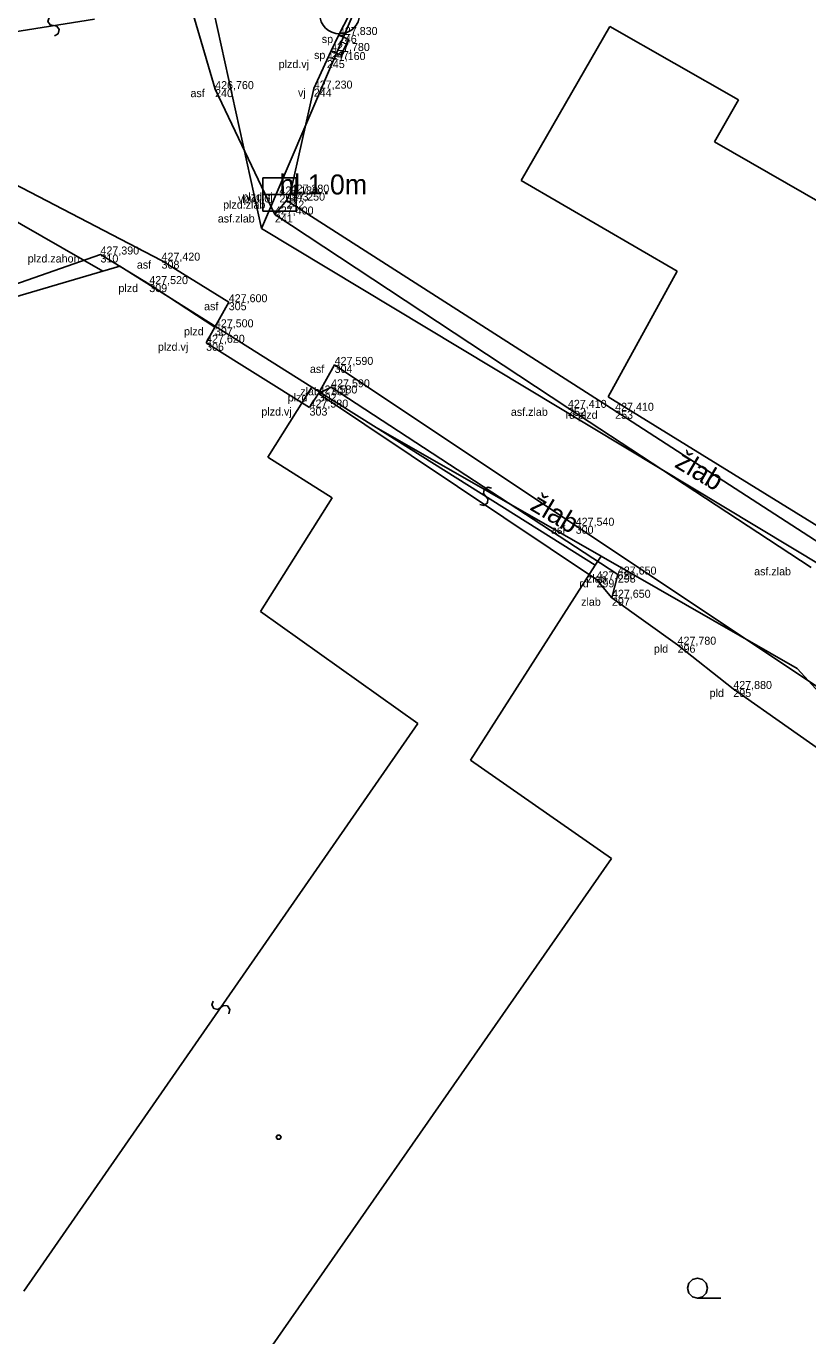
# Model space of a CAD drawing. Extents: x -747792 to -745414, y -1093712 to -1091463.
# Drawn here: x -746574.55 to -746545.24, y -1092966.57 to -1092917.47 of the extents above; entities that cross this region are included whole.
import ezdxf

# ---------------------------------------------------------------- set-up
doc = ezdxf.new("R2010")
doc.units = 0
for name, color, linetype in [('Budovy', 7, 'Continuous'), ('Hladina', 7, 'Continuous'), ('Kultury', 7, 'Continuous'), ('Nezařazené objekty', 7, 'Continuous'), ('Nivelační značky_hrany', 7, 'Continuous'), ('Ploty_opěrné zdi', 7, 'Continuous'), ('Popisy objektů_povrchů', 7, 'Continuous'), ('Pracovní_bod PPBP - výška', 7, 'Continuous'), ('Pracovní_bod ZPBP - číslo', 7, 'Continuous'), ('Rozhraní ploch', 7, 'Continuous'), ('Stromy_porost', 7, 'Continuous'), ('Výškopis', 7, 'Continuous'), ('Čísla popisná_parcelní', 7, 'Continuous')]:
    doc.layers.add(name, color=color, linetype=linetype)

msp = doc.modelspace()

# ---------------------------------------------------------------- linework, layer by layer
at = {"layer": 'Budovy'}
msp.add_lwpolyline([(-746549.37, -1092965.16), (-746549.56, -1092965.11), (-746549.695, -1092964.97), (-746549.745, -1092964.785), (-746549.695, -1092964.6), (-746549.56, -1092964.46), (-746549.37, -1092964.41), (-746549.18, -1092964.46), (-746549.045, -1092964.6), (-746548.995, -1092964.785), (-746549.045, -1092964.97), (-746549.18, -1092965.11), (-746549.37, -1092965.16), (-746548.495, -1092965.16)], dxfattribs=at)
at = {"layer": 'Hladina'}
for p, q in [((-746562.82, -1092917.8), (-746562.82, -1092917.8)), ((-746563.11, -1092918.4), (-746563.11, -1092918.4)), ((-746563.27, -1092918.74), (-746563.27, -1092918.74)), ((-746567.46, -1092919.83), (-746567.46, -1092919.83)), ((-746563.76, -1092919.81), (-746563.76, -1092919.81)), ((-746565.05, -1092923.78), (-746565.05, -1092923.78)), ((-746564.79, -1092924.01), (-746564.79, -1092924.01)), ((-746564.63, -1092923.71), (-746564.63, -1092923.71)), ((-746565.22, -1092924.53), (-746565.22, -1092924.53)), ((-746571.76, -1092926.03), (-746571.76, -1092926.03)), ((-746569.47, -1092926.26), (-746569.47, -1092926.26)), ((-746569.93, -1092927.14), (-746569.93, -1092927.14)), ((-746566.95, -1092927.82), (-746566.95, -1092927.82)), ((-746567.47, -1092928.76), (-746567.47, -1092928.76)), ((-746567.8, -1092929.34), (-746567.8, -1092929.34)), ((-746562.98, -1092930.17), (-746562.98, -1092930.17)), ((-746563.58, -1092931.24), (-746563.58, -1092931.24)), ((-746563.11, -1092931.01), (-746563.11, -1092931.01)), ((-746563.92, -1092931.77), (-746563.92, -1092931.77)), ((-746554.23, -1092931.78), (-746554.23, -1092931.78)), ((-746552.46, -1092931.89), (-746552.46, -1092931.89)), ((-746553.94, -1092936.2), (-746553.94, -1092936.2)), ((-746553.16, -1092938.21), (-746553.16, -1092938.21)), ((-746552.36, -1092938.03), (-746552.36, -1092938.03)), ((-746552.58, -1092938.9), (-746552.58, -1092938.9)), ((-746550.12, -1092940.66), (-746550.12, -1092940.66)), ((-746548.03, -1092942.32), (-746548.03, -1092942.32))]:
    msp.add_line(p, q, dxfattribs=at)
at = {"layer": 'Kultury'}
for points in [[(-746573.485, -1092917.829), (-746573.345, -1092917.756), (-746573.31, -1092917.594), (-746573.401, -1092917.471), (-746573.651, -1092917.425), (-746573.733, -1092917.297), (-746573.687, -1092917.142), (-746573.555, -1092917.081)], [(-746571.99, -1092917.21), (-746575.05, -1092917.7)], [(-746565.48, -1092933.63), (-746563.83, -1092931.01)], [(-746553.21, -1092937.68), (-746561.42, -1092932.52)], [(-746565.48, -1092933.63), (-746563.07, -1092935.15)], [(-746557.536, -1092935.404), (-746557.382, -1092935.442), (-746557.249, -1092935.342), (-746557.236, -1092935.191), (-746557.394, -1092934.991), (-746557.371, -1092934.841), (-746557.234, -1092934.755), (-746557.094, -1092934.796)], [(-746563.07, -1092935.15), (-746565.76, -1092939.42)], [(-746559.86, -1092943.62), (-746565.76, -1092939.42)], [(-746559.86, -1092943.62), (-746574.63, -1092964.9)], [(-746566.951, -1092954.494), (-746566.907, -1092954.343), (-746567, -1092954.205), (-746567.151, -1092954.185), (-746567.357, -1092954.334), (-746567.507, -1092954.304), (-746567.586, -1092954.163), (-746567.539, -1092954.026)]]:
    msp.add_lwpolyline(points, dxfattribs=at)
at = {"layer": 'Nezařazené objekty'}
for p, q in [((-746557.55, -1092907.59), (-746562.82, -1092917.8)), ((-746563.11, -1092918.4), (-746563.27, -1092918.74))]:
    msp.add_line(p, q, dxfattribs=at)
for points in [[(-746564.63, -1092923.71), (-746564.79, -1092924.01), (-746552.46, -1092931.89)], [(-746567.8, -1092929.34), (-746567.47, -1092928.76), (-746569.93, -1092927.14), (-746571.76, -1092926.03), (-746583.56, -1092930.15)], [(-746522.94, -1092961.98), (-746527.95, -1092957.26), (-746533.78, -1092952.15), (-746541.55, -1092945.93), (-746543.91, -1092945.22), (-746548.03, -1092942.32), (-746550.12, -1092940.66), (-746552.58, -1092938.9), (-746553.16, -1092938.21)]]:
    msp.add_lwpolyline(points, dxfattribs=at)
at = {"layer": 'Nivelační značky_hrany'}
for points in [[(-746606.89, -1092870.07), (-746606.22, -1092872.2), (-746601.94, -1092884.53), (-746599.63, -1092891.7), (-746597.35, -1092899.83), (-746595.6, -1092905.67), (-746593.1, -1092909.17), (-746589.17, -1092912.29), (-746583.92, -1092914.8), (-746581.66, -1092915.56), (-746580.14, -1092915.86), (-746577.29, -1092915.71), (-746575.17, -1092914.86), (-746572.81, -1092912.41), (-746569.47, -1092912.97), (-746567.46, -1092919.83), (-746565.22, -1092924.53), (-746564.79, -1092924.01)], [(-746567.47, -1092928.76), (-746566.95, -1092927.82), (-746569.47, -1092926.26), (-746577.49, -1092922.09), (-746580.71, -1092921), (-746582.05, -1092920.75), (-746583.67, -1092921.02), (-746585.64, -1092922.33), (-746587.16, -1092923.77), (-746589.64, -1092927.2), (-746592.28, -1092931.27), (-746593.72, -1092934.95), (-746594.32, -1092936.39), (-746593.98, -1092937.68), (-746596.88, -1092942.46), (-746597.95, -1092943.58)], [(-746545.11, -1092937.76), (-746554.23, -1092931.78), (-746565.22, -1092924.53)], [(-746500.47, -1092986.18), (-746507.31, -1092976.85), (-746512.67, -1092970.64), (-746522.23, -1092960.96), (-746526.94, -1092956.47), (-746532.99, -1092951.27), (-746540.95, -1092945.03), (-746543.79, -1092942.97), (-746553.94, -1092936.2), (-746562.98, -1092930.17), (-746563.58, -1092931.24)], [(-746563.58, -1092931.24), (-746563.11, -1092931.01), (-746552.36, -1092938.03), (-746552.58, -1092938.9)]]:
    msp.add_lwpolyline(points, dxfattribs=at)
at = {"layer": 'Ploty_opěrné zdi'}
msp.add_lwpolyline([(-746565.035, -1092959.055), (-746564.99, -1092959.13), (-746565.035, -1092959.205), (-746565.125, -1092959.205), (-746565.17, -1092959.13), (-746565.125, -1092959.055)], close=True, dxfattribs=at)
at = {"layer": 'Popisy objektů_povrchů'}
for points in [[(-746553.16, -1092938.21), (-746563.58, -1092931.24), (-746563.92, -1092931.77)], [(-746552.46, -1092931.89), (-746537.47, -1092941.59)]]:
    msp.add_lwpolyline(points, dxfattribs=at)
at = {"layer": 'Pracovní_bod PPBP - výška'}
for points in [[(-746563.27, -1092918.74), (-746563.76, -1092919.81), (-746564.63, -1092923.71)], [(-746563.92, -1092931.77), (-746567.8, -1092929.34)]]:
    msp.add_lwpolyline(points, dxfattribs=at)
at = {"layer": 'Stromy_porost'}
for points in [[(-746565.72, -1092925.05), (-746559.47, -1092910.43)], [(-746567.78, -1092915.67), (-746565.72, -1092925.05)], [(-746555.98, -1092923.25), (-746552.66, -1092917.48)], [(-746552.66, -1092917.48), (-746547.83, -1092920.23)], [(-746547.83, -1092920.23), (-746548.74, -1092921.81)], [(-746548.74, -1092921.81), (-746542.66, -1092925.29)], [(-746571.67, -1092926.65), (-746578.55, -1092922.72)], [(-746550.13, -1092926.65), (-746555.98, -1092923.25)], [(-746544.65, -1092937.74), (-746565.72, -1092925.05)], [(-746571.67, -1092926.65), (-746571.04, -1092926.47)], [(-746563.83, -1092931.01), (-746571.04, -1092926.47)], [(-746583.54, -1092930.14), (-746571.67, -1092926.65)], [(-746552.72, -1092931.37), (-746550.13, -1092926.65)], [(-746563.83, -1092931.01), (-746561.42, -1092932.52)], [(-746537.45, -1092940.79), (-746552.72, -1092931.37)], [(-746561.42, -1092932.52), (-746552.99, -1092937.34)], [(-746553.21, -1092937.68), (-746557.89, -1092944.99)], [(-746552.99, -1092937.34), (-746553.21, -1092937.68)], [(-746552.99, -1092937.34), (-746545.64, -1092941.55)], [(-746545.64, -1092941.55), (-746524.52, -1092964.55)], [(-746552.6, -1092948.67), (-746557.89, -1092944.99)], [(-746568.98, -1092972.2), (-746552.6, -1092948.67)]]:
    msp.add_lwpolyline(points, dxfattribs=at)
at = {"layer": 'Čísla popisná_parcelní'}
for p, q in [((-746564.424, -1092923.153), (-746565.676, -1092923.153)), ((-746565.676, -1092923.153), (-746565.676, -1092924.407)), ((-746564.424, -1092924.407), (-746564.424, -1092923.153)), ((-746565.676, -1092923.779), (-746564.426, -1092923.779)), ((-746565.676, -1092924.407), (-746564.424, -1092924.407))]:
    msp.add_line(p, q, dxfattribs=at)
msp.add_lwpolyline([(-746563.11, -1092918.4), (-746562.82, -1092917.8), (-746562.458, -1092917.971), (-746562.74, -1092918.56), (-746563.11, -1092918.4)], dxfattribs=at)
msp.add_arc((-746562.79, -1092917.01), 0.747, 180, 0, dxfattribs=at)

# ---------------------------------------------------------------- texts
at = {"layer": 'Pracovní_bod ZPBP - číslo'}
msp.add_text('hl.1.0m', height=0.75, dxfattribs=at).set_placement((-746565.05, -1092923.78))
for p in [(-746550.271, -1092933.976), (-746555.695, -1092935.578)]:
    msp.add_text('žlab', height=0.75, rotation=329.2343, dxfattribs=at).set_placement(p)
at = {"layer": 'Rozhraní ploch'}
for s, p in [(' sp', (-746563.573, -1092918.1)), ('246', (-746562.82, -1092918.1)), (' sp', (-746563.863, -1092918.7)), ('247', (-746563.11, -1092918.7)), (' plzd.vj', (-746565.188, -1092919.04)), ('245', (-746563.27, -1092919.04)), (' asf', (-746568.497, -1092920.13)), ('240', (-746567.46, -1092920.13)), (' vj', (-746564.464, -1092920.11)), ('244', (-746563.76, -1092920.11)), (' plzd.zlab', (-746567.272, -1092924.31)), (' vpu1.0', (-746566.708, -1092924.08)), (' plzd.vj', (-746566.548, -1092924.01)), ('251', (-746565.05, -1092924.08)), ('242', (-746564.79, -1092924.31)), ('243', (-746564.63, -1092924.01)), (' asf.zlab', (-746567.471, -1092924.83)), ('241', (-746565.22, -1092924.83)), (' plzd.zahon', (-746574.599, -1092926.33)), ('310', (-746571.76, -1092926.33)), (' asf', (-746570.507, -1092926.56)), ('308', (-746569.47, -1092926.56)), (' plzd', (-746571.198, -1092927.44)), ('309', (-746569.93, -1092927.44)), (' asf', (-746567.987, -1092928.12)), ('305', (-746566.95, -1092928.12)), (' plzd', (-746568.738, -1092929.06)), ('307', (-746567.47, -1092929.06)), (' plzd.vj', (-746569.718, -1092929.64)), ('306', (-746567.8, -1092929.64)), (' asf', (-746564.017, -1092930.47)), ('304', (-746562.98, -1092930.47)), (' plzd', (-746564.848, -1092931.54)), (' zlab', (-746564.378, -1092931.31)), ('302', (-746563.58, -1092931.54)), ('301', (-746563.11, -1092931.31)), (' plzd.vj', (-746565.838, -1092932.07)), ('303', (-746563.92, -1092932.07)), (' asf.zlab', (-746556.481, -1092932.08)), (' rd.plzd', (-746554.434, -1092932.19)), ('252', (-746554.23, -1092932.08)), ('253', (-746552.46, -1092932.19)), (' asf', (-746554.977, -1092936.5)), ('300', (-746553.94, -1092936.5)), (' asf.zlab', (-746547.361, -1092938.06)), (' rd', (-746553.921, -1092938.51)), (' zlab', (-746553.628, -1092938.33)), ('299', (-746553.16, -1092938.51)), ('298', (-746552.36, -1092938.33)), (' zlab', (-746553.848, -1092939.2)), ('297', (-746552.58, -1092939.2)), (' pld', (-746551.119, -1092940.96)), ('296', (-746550.12, -1092940.96)), (' pld', (-746549.029, -1092942.62)), ('295', (-746548.03, -1092942.62))]:
    msp.add_text(s, height=0.3, dxfattribs=at).set_placement(p)
at = {"layer": 'Výškopis'}
for s, p in [('427,830', (-746562.82, -1092917.8)), ('427,780', (-746563.11, -1092918.4)), ('427,160', (-746563.27, -1092918.74)), ('426,760', (-746567.46, -1092919.83)), ('427,230', (-746563.76, -1092919.81)), ('427,180', (-746565.05, -1092923.78)), ('427,280', (-746564.63, -1092923.71)), ('427,250', (-746564.79, -1092924.01)), ('427,400', (-746565.22, -1092924.53)), ('427,390', (-746571.76, -1092926.03)), ('427,420', (-746569.47, -1092926.26)), ('427,520', (-746569.93, -1092927.14)), ('427,600', (-746566.95, -1092927.82)), ('427,500', (-746567.47, -1092928.76)), ('427,620', (-746567.8, -1092929.34)), ('427,590', (-746562.98, -1092930.17)), ('427,590', (-746563.11, -1092931.01)), ('427,580', (-746563.58, -1092931.24)), ('427,580', (-746563.92, -1092931.77)), ('427,410', (-746554.23, -1092931.78)), ('427,410', (-746552.46, -1092931.89)), ('427,540', (-746553.94, -1092936.2)), ('427,650', (-746552.36, -1092938.03)), ('427,620', (-746553.16, -1092938.21)), ('427,650', (-746552.58, -1092938.9)), ('427,780', (-746550.12, -1092940.66)), ('427,880', (-746548.03, -1092942.32))]:
    msp.add_text(s, height=0.3, dxfattribs=at).set_placement(p)

doc.saveas('drawing.dxf')
